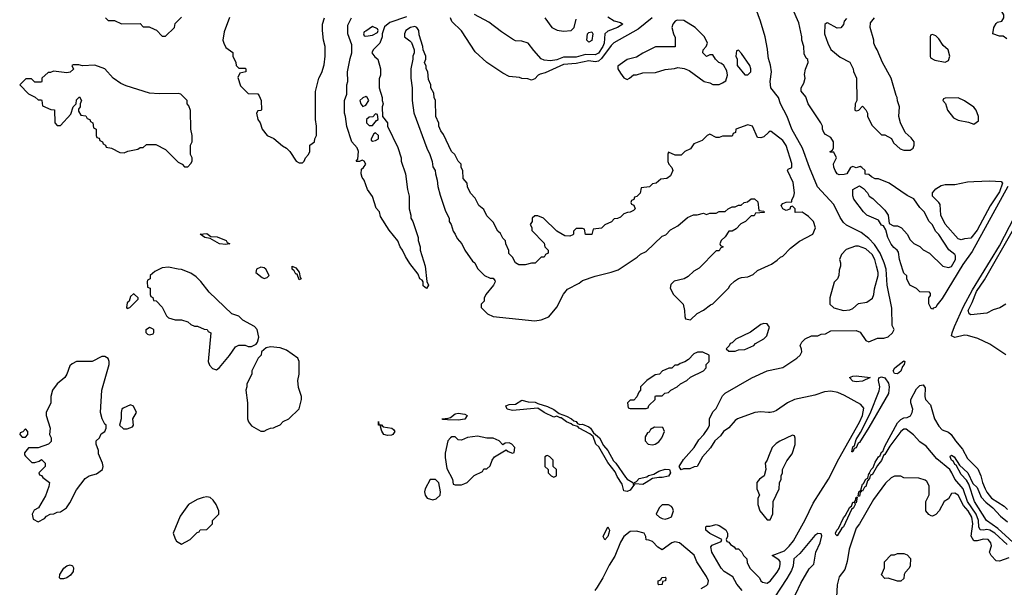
# Model space of a CAD drawing. Header units: inches. Extents: x 2348341 to 2479810, y 460419 to 613669.
# Tile 713 of 721: x 2455294 to 2461481, y 593450 to 597019. Entities that reach past the tile are written whole.
import ezdxf

# ---------------------------------------------------------------- set-up
doc = ezdxf.new("R2010")
doc.units = ezdxf.units.IN
doc.header["$MEASUREMENT"] = 0
doc.layers.add('C4559', color=7, linetype='Continuous')
doc.layers.add('C4569', color=7, linetype='Continuous')

msp = doc.modelspace()

# ---------------------------------------------------------------- linework, layer by layer
at = {"layer": 'C4559', "color": 2}
for points, elevation in [([(2460000, 596775.4), (2459996, 596790), (2459992.5, 596832.5), (2459977.2, 596910), (2459949, 597010), (2459889.2, 597170)], 30), ([(2455834, 597030), (2455850, 597014), (2455890, 597014), (2455932.7, 596992.7), (2456050, 596994), (2456070, 596974), (2456107.3, 596972.7), (2456139.6, 596959.6), (2456152.7, 596952.7), (2456190, 596914), (2456210, 596914), (2456266, 596970), (2456270, 596994), (2456310, 597034)], 34), ([(2456612.7, 597032.7), (2456578, 596942), (2456571, 596890), (2456576, 596870), (2456590, 596844.7), (2456632.7, 596812.7), (2456634, 596790), (2456652, 596750), (2456654, 596730), (2456670, 596714), (2456710, 596714), (2456714, 596710), (2456714, 596690), (2456678, 596682), (2456665.4, 596654.6), (2456682, 596602), (2456730, 596554), (2456790, 596552), (2456799.6, 596539.6), (2456812, 596510), (2456812.7, 596452.7), (2456810, 596448), (2456790, 596446), (2456782, 596430), (2456791.3, 596390), (2456804.7, 596370), (2456818, 596330), (2456850, 596291.3), (2456890, 596272), (2456944.5, 596224.5), (2456970.7, 596210.7), (2456991.3, 596190), (2457032, 596130), (2457050, 596118), (2457070, 596118), (2457082, 596130), (2457089.1, 596150.9), (2457108, 596170), (2457118, 596190), (2457118, 596230), (2457146, 596250), (2457148, 596270), (2457158, 596290), (2457159, 596350), (2457153.2, 596390), (2457153.6, 596566.4), (2457174, 596650), (2457192.5, 596687.5), (2457206.3, 596733.7), (2457212.7, 596790), (2457212.7, 596850), (2457202.7, 596890), (2457196, 596950), (2457197.2, 596990), (2457209, 597030)], 34), ([(2457724.1, 597035.9), (2457619.9, 597000.1), (2457585.4, 596974.6), (2457571.3, 596930), (2457571.3, 596910), (2457556, 596870), (2457516, 596830), (2457507.7, 596810), (2457525.2, 596785.2), (2457544.7, 596770), (2457562, 596710), (2457562, 596670), (2457552.7, 596647.3), (2457552, 596590), (2457571.3, 596530), (2457571.3, 596510), (2457578, 596490), (2457572, 596470), (2457574, 596410), (2457604.7, 596370), (2457606, 596350), (2457670, 596214), (2457691.3, 596150), (2457691.3, 596130), (2457718, 596050), (2457731.3, 595950), (2457742, 595910), (2457742, 595830), (2457752, 595790), (2457752, 595770), (2457764.7, 595750), (2457798, 595650), (2457798, 595630), (2457810.9, 595590.9), (2457811.3, 595570), (2457842, 595470), (2457852.7, 595372.7), (2457862, 595350), (2457850, 595328), (2457830, 595346), (2457828.7, 595370), (2457822, 595382), (2457809, 595390), (2457798, 595418), (2457744.8, 595484.8), (2457717.2, 595530), (2457699, 595570), (2457684, 595590), (2457670, 595628), (2457614.6, 595694.6), (2457560.4, 595780.4), (2457555.3, 595810), (2457534.6, 595834.6), (2457510, 595906), (2457479, 595950), (2457459, 596010), (2457446.8, 596026.8), (2457439.3, 596050), (2457441.5, 596078.5), (2457455.3, 596090), (2457468, 596110), (2457458, 596130), (2457445.4, 596134.6), (2457430, 596126), (2457410, 596126), (2457408.7, 596130), (2457418, 596142), (2457422, 596190), (2457413.6, 596213.6), (2457382, 596250), (2457350, 596346), (2457342, 596410), (2457335.3, 596430), (2457335.3, 596510), (2457348.9, 596551.1), (2457349.2, 596610), (2457355.3, 596630), (2457354, 596690), (2457370, 596774), (2457382, 596810), (2457380.4, 596860.4), (2457355.3, 596930), (2457356.4, 596983.6), (2457378, 597030)], 30), ([(2459268.2, 597030), (2459180.4, 596959.6), (2459026.8, 596873.2), (2459010, 596857), (2458950, 596774.3), (2458930, 596758), (2458910, 596753.1), (2458870, 596759.2), (2458790, 596743.1), (2458710, 596736.9), (2458594.9, 596685.1), (2458563.4, 596676.6), (2458551.3, 596670), (2458530, 596646), (2458510, 596638), (2458487.3, 596647.3), (2458450, 596648), (2458434.6, 596654.6), (2458370, 596662), (2458330, 596682), (2458229.4, 596749.4), (2458156.5, 596816.5), (2458069.3, 596949.3), (2458010, 597008), (2458002, 597030)], 30), ([(2458990, 597037.1), (2459030, 597010.6), (2459070, 597001), (2459084.7, 596990), (2459051.3, 596970), (2458990, 596946.6), (2458970.7, 596930), (2458965.8, 596870), (2458959.1, 596850), (2458930, 596808.5), (2458910, 596798.5), (2458850, 596800.4), (2458790, 596783.8), (2458710, 596782), (2458670, 596765.3), (2458630, 596759.7), (2458590, 596764.2), (2458571.4, 596771.4), (2458523.9, 596823.9), (2458490, 596871.6), (2458450, 596883.6), (2458410, 596886), (2458390, 596895.1), (2458321.3, 596941.3), (2458242.8, 597002.8), (2458151.4, 597051.4)], 26), ([(2458593.4, 597030), (2458638, 596970), (2458671.8, 596951.8), (2458710, 596945.5), (2458759.3, 596950), (2458777.6, 596970), (2458790, 597021)], 26), ([(2460000, 596309), (2459970, 596282), (2459950, 596275.3), (2459930, 596278), (2459898, 596350), (2459870, 596358), (2459794, 596330), (2459791.6, 596308.4), (2459778, 596302), (2459770, 596286), (2459710, 596286), (2459690, 596278), (2459670, 596278), (2459630, 596298), (2459614, 596290), (2459582, 596258), (2459530, 596238), (2459510, 596206), (2459474, 596190), (2459450, 596166), (2459412.7, 596167.3), (2459370, 596186), (2459366, 596174), (2459366, 596126), (2459372, 596110), (2459392, 596090), (2459398, 596070), (2459383.6, 596036.4), (2459359.6, 596020.4), (2459323.6, 596016.4), (2459294, 595990), (2459270, 595986), (2459251.6, 595968.4), (2459198, 595962), (2459192.7, 595927.3), (2459172.7, 595907.3), (2459158, 595902), (2459152.7, 595887.3), (2459138, 595882), (2459134, 595870), (2459138, 595858), (2459152.7, 595852.7), (2459162, 595830), (2459150, 595818), (2459130, 595808), (2459112.7, 595807.3), (2459090, 595798), (2459070, 595778), (2459050, 595768), (2459030, 595766), (2459011.6, 595748.4), (2458971.6, 595728.4), (2458950, 595708), (2458898, 595702), (2458890, 595668), (2458850, 595668), (2458842, 595702), (2458830, 595706), (2458790, 595706), (2458774, 595690), (2458774, 595670), (2458770, 595666), (2458750, 595658), (2458720.4, 595660.4), (2458668.9, 595688.9), (2458586, 595770), (2458550, 595786), (2458530, 595786), (2458514, 595770), (2458514, 595750), (2458502, 595730), (2458511.6, 595711.6), (2458512.7, 595692.7), (2458590, 595614), (2458594, 595590), (2458614, 595570), (2458614, 595550), (2458598, 595542), (2458590, 595526), (2458570, 595526), (2458532, 595488), (2458510, 595488), (2458470, 595478), (2458430, 595478), (2458408.9, 595488.9), (2458390, 595526), (2458368.4, 595548.4), (2458367.3, 595567.3), (2458348, 595610), (2458347.3, 595627.3), (2458330, 595646), (2458314.6, 595674.6), (2458298, 595690), (2458270, 595746), (2458230, 595786), (2458210, 595826), (2458178, 595850), (2458156.4, 595896.4), (2458127.3, 595927.3), (2458108.4, 595968.4), (2458106, 595990), (2458080.4, 596020.4), (2458078, 596070), (2458068.9, 596088.9), (2458068, 596110), (2458049.1, 596129.1), (2458028, 596170), (2458008, 596190), (2457956.4, 596296.4), (2457940.4, 596320.4), (2457928.4, 596348.4), (2457927.3, 596367.3), (2457908, 596410), (2457906, 596510), (2457898, 596530), (2457896.4, 596556.4), (2457878, 596590), (2457878, 596610), (2457863.1, 596643.1), (2457858, 596690), (2457848, 596710), (2457847.3, 596727.3), (2457838, 596750), (2457846, 596770), (2457846, 596790), (2457828.4, 596828.4), (2457828, 596850), (2457804, 596924), (2457801.2, 596950), (2457790, 596968.7), (2457776, 596976), (2457750, 596969.2), (2457721, 596950), (2457711, 596930), (2457711.1, 596911.1), (2457746.4, 596886.4), (2457755.3, 596875.3), (2457772, 596830), (2457772, 596810), (2457764.7, 596790), (2457764.7, 596770), (2457751.3, 596710), (2457751, 596650), (2457761, 596590), (2457761, 596510), (2457770, 596434), (2457851.3, 596210), (2457871.3, 596170), (2457886, 596126), (2457890, 596094), (2457904.7, 596070), (2457906, 596050), (2457918, 596010), (2457921, 595970), (2457936, 595916), (2457970, 595814), (2457992, 595770), (2457992, 595750), (2458004.7, 595730), (2458018, 595690), (2458031, 595671), (2458042, 595642), (2458072, 595610), (2458092, 595570), (2458139.6, 595499.6), (2458154, 595490), (2458170, 595454), (2458214, 595410), (2458250, 595394), (2458270, 595394), (2458279.6, 595379.6), (2458282, 595370), (2458272, 595350), (2458222, 595290), (2458212.7, 595267.3), (2458211.6, 595248.4), (2458194, 595230), (2458194, 595210), (2458234, 595170), (2458270, 595152), (2458530, 595126), (2458570, 595131.3), (2458618, 595150), (2458668.9, 595211.1), (2458710, 595294), (2458736.4, 595323.6), (2458810, 595362), (2458830, 595378), (2458910, 595406), (2459010, 595431), (2459053.6, 595446.4), (2459173.6, 595526.4), (2459194.6, 595545.4), (2459230, 595562), (2459330, 595658), (2459353.6, 595666.4), (2459383.1, 595696.9), (2459430, 595722), (2459490, 595774), (2459528.4, 595791.6), (2459550, 595792), (2459590, 595802), (2459610, 595794), (2459630, 595802), (2459670, 595802), (2459690, 595812), (2459727.3, 595812.7), (2459746, 595830), (2459770, 595842), (2459790, 595842), (2459810, 595852), (2459827.3, 595852.7), (2459846, 595870), (2459867.3, 595872.7), (2459890, 595892), (2459911.6, 595891.6), (2459932.7, 595872.7), (2459938, 595818), (2459970, 595814), (2459972.7, 595807.3), (2459918, 595802), (2459910, 595786), (2459890, 595786), (2459854, 595750), (2459825.4, 595734.6), (2459795.3, 595704.7), (2459770.8, 595689.2), (2459750, 595688.7), (2459726.4, 595653.6), (2459702, 595630), (2459694, 595610), (2459698, 595598), (2459714, 595590), (2459698, 595582), (2459690, 595566), (2459670, 595566), (2459563.6, 595456.4), (2459530, 595438), (2459495.3, 595404.7), (2459470, 595388.7), (2459406, 595374), (2459386.4, 595353.6), (2459382, 595330), (2459402, 595290), (2459462, 595230), (2459472, 595190), (2459472.7, 595152.7), (2459478, 595138), (2459510, 595132), (2459550, 595172), (2459590, 595192), (2459634.6, 595225.4), (2459650, 595232), (2459748, 595330), (2459758, 595350), (2459784.7, 595375.3), (2459810, 595391.3), (2459830, 595398), (2459870, 595402), (2459903.1, 595416.9), (2459930, 595442), (2460000, 595473.8)], 34), ([(2460000, 595093.5), (2459990, 595106), (2459970, 595108), (2459950, 595102), (2459885.4, 595054.6), (2459794, 595010), (2459770, 594986), (2459758, 594982), (2459752.7, 594967.3), (2459734, 594950), (2459750, 594934), (2459790, 594934), (2459810, 594942), (2459850, 594944.7), (2459906, 594970), (2459916.4, 594983.6), (2459970, 595012), (2459988, 595030), (2460000, 595067.3)], 34), ([(2460000, 594549.7), (2459950, 594553.2), (2459914, 594550), (2459804.7, 594510), (2459790, 594499), (2459750, 594452.3), (2459717.3, 594430), (2459697.3, 594402.7), (2459662.8, 594370), (2459633.7, 594326.3), (2459584.7, 594270), (2459551.1, 594208.9), (2459532.7, 594207.3), (2459504.7, 594195.3), (2459464.7, 594195.3), (2459450, 594188), (2459438, 594210), (2459465.4, 594254.6), (2459531.3, 594328.7), (2459562, 594378), (2459592.3, 594410), (2459619, 594450), (2459628, 594470), (2459628, 594510), (2459650, 594554), (2459670, 594574), (2459710, 594654), (2459726, 594670), (2459894, 594766), (2459990, 594811), (2460000, 594813)], 30), ([(2460000, 594272.6), (2459991.3, 594250), (2459978, 594230), (2459982, 594190), (2459972, 594150), (2459942, 594130), (2459926, 594110), (2459926, 594070), (2459942, 594030), (2459932, 594010), (2459932, 593970), (2459944.7, 593930), (2459990, 593874), (2460000, 593874)], 34), ([(2459834, 593430), (2459799.5, 593470), (2459774.9, 593514.9), (2459721.2, 593550), (2459702.7, 593570), (2459643.7, 593670), (2459636.4, 593703.6), (2459644.7, 593715.3), (2459702, 593738), (2459706, 593750), (2459630, 593788), (2459606, 593810), (2459606, 593830), (2459610, 593834), (2459630, 593834), (2459670, 593844.7), (2459690, 593838.8), (2459730, 593811.3), (2459742, 593790), (2459742, 593770), (2459734, 593750), (2459738, 593738), (2459750, 593734), (2459759.6, 593719.6), (2459783.6, 593703.6), (2459792, 593692), (2459810.9, 593690.9), (2459832, 593670), (2459842, 593650), (2459862, 593630), (2459866, 593606), (2459882, 593570), (2459942, 593510), (2459951.1, 593491.1), (2459962, 593482), (2459990, 593476), (2460000, 593482)], 30), ([(2459576.5, 593443.5), (2459610, 593462), (2459618, 593470), (2459622, 593490), (2459610, 593518), (2459548.7, 593610), (2459531.9, 593651.9), (2459439, 593730), (2459410, 593736), (2459392, 593730), (2459330, 593686), (2459303.1, 593703.1), (2459270, 593738), (2459247.3, 593747.3), (2459230, 593748), (2459228.7, 593770), (2459218, 593790), (2459170, 593802.7), (2459130, 593801.2), (2459090, 593769.2), (2459070, 593734), (2459033.8, 593646.2), (2458998, 593590), (2458958, 593510), (2458922, 593450), (2458907.3, 593430)], 34)]:
    msp.add_lwpolyline(points, dxfattribs=dict(at, elevation=elevation))
for points, elevation in [([(2457510, 596975.3), (2457470, 596946), (2457458, 596942), (2457454, 596930), (2457458, 596918), (2457470, 596914), (2457510, 596922), (2457542, 596938), (2457546, 596950), (2457542, 596962)], 30), ([(2459424.9, 597015.1), (2459412, 597010), (2459398, 596990), (2459392, 596970), (2459402, 596930), (2459412.7, 596907.3), (2459412.7, 596847.3), (2459290, 596848), (2459210, 596808.7), (2459170, 596782), (2459110, 596768), (2459052.7, 596727.3), (2459052, 596710), (2459070, 596682), (2459090, 596654), (2459110, 596642), (2459126, 596650), (2459150, 596672), (2459170, 596672), (2459210, 596684.7), (2459290, 596686.8), (2459350, 596706), (2459408.4, 596711.6), (2459430, 596718), (2459470, 596712), (2459499.8, 596699.8), (2459594, 596630), (2459630, 596622), (2459650, 596612), (2459690, 596612), (2459710, 596622), (2459730, 596634), (2459742, 596670), (2459736.4, 596696.4), (2459718, 596730), (2459703.1, 596743.1), (2459686, 596750), (2459666, 596770), (2459650, 596798), (2459630, 596798), (2459610, 596788), (2459586, 596810), (2459588, 596830), (2459608, 596850), (2459615.3, 596870), (2459598, 596910), (2459538, 596970), (2459467.5, 597012.5)], 34), ([(2458870, 596878), (2458858, 596890), (2458862, 596930), (2458870, 596938), (2458890, 596942), (2458894.8, 596930), (2458890, 596888)], 22), ([(2459810, 596826), (2459798, 596822), (2459794, 596790), (2459802, 596770), (2459802, 596730), (2459850, 596672), (2459870, 596672), (2459888.4, 596691.6), (2459888.7, 596710), (2459882, 596730), (2459830, 596806)], 34), ([(2455630, 596735.3), (2455622, 596730), (2455631.6, 596708.4), (2455611.6, 596688.4), (2455590, 596684), (2455505.4, 596694.6), (2455487.3, 596687.3), (2455472.7, 596687.3), (2455434, 596650), (2455434, 596630), (2455430, 596626), (2455390, 596626), (2455367.3, 596647.3), (2455332.7, 596647.3), (2455294, 596610), (2455350, 596552), (2455391.6, 596531.6), (2455410, 596514), (2455430, 596514), (2455434, 596510), (2455438, 596478), (2455490, 596454), (2455512.7, 596452.7), (2455514, 596370), (2455530, 596354), (2455550, 596354), (2455614.6, 596425.4), (2455629.1, 596470.9), (2455648, 596490), (2455650, 596514), (2455670, 596534), (2455682, 596510), (2455674, 596490), (2455674, 596470), (2455663.6, 596456.4), (2455663.6, 596443.6), (2455678, 596418), (2455710, 596414), (2455718, 596398), (2455734, 596390), (2455738, 596378), (2455754, 596370), (2455758, 596338), (2455774, 596330), (2455774, 596290), (2455778, 596278), (2455792.7, 596272.7), (2455798, 596258), (2455814, 596250), (2455818, 596238), (2455834, 596230), (2455838, 596218), (2455871.6, 596211.6), (2455923.6, 596183.6), (2455950, 596182), (2455972.7, 596192.7), (2456036.4, 596203.6), (2456050, 596214), (2456070, 596214), (2456090, 596234), (2456150, 596234), (2456210, 596202), (2456290, 596122), (2456314, 596110), (2456330, 596094), (2456350, 596094), (2456370, 596114), (2456378, 596130), (2456378, 596150), (2456368, 596170), (2456368, 596230), (2456378, 596250), (2456378, 596290), (2456369, 596330), (2456367.3, 596447.3), (2456356.4, 596476.4), (2456346, 596490), (2456346, 596510), (2456306, 596550), (2456290, 596555.3), (2456170, 596553.2), (2456110, 596557.2), (2455962, 596602), (2455930, 596617.2), (2455882, 596650), (2455828, 596710), (2455767.1, 596732.9), (2455688.7, 596728.7), (2455665.4, 596734.6)], 34), ([(2457470, 596535.3), (2457450, 596528), (2457432, 596510), (2457438, 596490), (2457450, 596472), (2457470, 596482), (2457488, 596510), (2457478, 596530)], 30), ([(2457530, 596426), (2457512.7, 596407.3), (2457490, 596406), (2457474, 596390), (2457474, 596370), (2457490, 596354), (2457510, 596354), (2457535.3, 596384.7), (2457546, 596390), (2457542, 596422)], 30), ([(2457530, 596308), (2457519.6, 596300.4), (2457502, 596270), (2457502, 596262), (2457510, 596254), (2457530, 596258), (2457548, 596270), (2457548, 596290)], 30), ([(2456590, 595605.2), (2456550, 595609.5), (2456490, 595642), (2456458, 595650), (2456428.7, 595670), (2456470, 595673.4), (2456496, 595656), (2456534.2, 595654.2), (2456591, 595630), (2456596.9, 595616.9), (2456614, 595610), (2456610, 595608.7)], 30), ([(2456230, 595462), (2456190, 595458), (2456143.6, 595436.4), (2456114, 595410), (2456114, 595390), (2456098, 595382), (2456094, 595370), (2456098, 595338), (2456114, 595330), (2456114, 595290), (2456118, 595278), (2456131.6, 595271.6), (2456134, 595254), (2456151.1, 595251.1), (2456190, 595212), (2456216.9, 595156.9), (2456230, 595144.7), (2456270, 595132), (2456311.1, 595131.1), (2456350, 595118), (2456370, 595102), (2456392.7, 595092.7), (2456411.6, 595091.6), (2456452.7, 595072.7), (2456471.6, 595071.6), (2456478, 595058), (2456494, 595050), (2456478, 594870), (2456486, 594846), (2456505.4, 594825.4), (2456530, 594818), (2456550, 594831.3), (2456613.2, 594906.8), (2456650, 594962), (2456670, 594971.3), (2456710, 594971.3), (2456730, 594964.7), (2456750, 594964.7), (2456780.4, 594979.6), (2456789.1, 594990.9), (2456797.2, 595022.8), (2456786.6, 595070), (2456769.2, 595090), (2456695.3, 595130), (2456670, 595155.3), (2456628, 595170), (2456485.6, 595305.6), (2456432.9, 595372.9), (2456402, 595402), (2456370, 595424), (2456310, 595449), (2456289.3, 595449.3)], 34), ([(2456810, 595462.7), (2456781, 595450), (2456778, 595430), (2456818, 595398), (2456830, 595391), (2456850, 595398), (2456862, 595410), (2456841.2, 595450), (2456830, 595459.3)], 34), ([(2457050, 595384), (2457038, 595418), (2457030, 595419), (2457018.9, 595438.9), (2457005.2, 595450), (2457006, 595470), (2457030, 595458.8), (2457050, 595431), (2457056.9, 595396.9), (2457062, 595390)], 30), ([(2456010, 595295.3), (2455990, 595278), (2455982, 595250), (2455970, 595238), (2455964.7, 595210), (2455970, 595202), (2455986, 595210), (2456038, 595262), (2456038, 595270), (2456014, 595294)], 34), ([(2456110, 595035.3), (2456100.2, 595040.2), (2456088.7, 595050), (2456089.1, 595070.9), (2456110, 595084.7), (2456130, 595076), (2456134.8, 595070), (2456134.8, 595050), (2456130, 595042)], 30), ([(2456870, 594962), (2456843.6, 594956.4), (2456814, 594930), (2456812, 594910), (2456792, 594890), (2456752, 594810), (2456752, 594790), (2456722, 594730), (2456722, 594710), (2456714, 594690), (2456724.7, 594610), (2456724.7, 594510), (2456731.1, 594491.1), (2456750, 594464.7), (2456810, 594432), (2456830, 594432), (2456850, 594442), (2456868.9, 594451.1), (2456888.4, 594451.6), (2456902, 594458), (2456930, 594472), (2456950, 594492), (2456986, 594510), (2457050, 594572), (2457064, 594630), (2457064, 594650), (2457045.6, 594705.6), (2457041.2, 594750), (2457049.2, 594790), (2457049.1, 594869.1), (2457042, 594890), (2456970, 594941.2), (2456930, 594956)], 34), ([(2459587.3, 594927.3), (2459552.7, 594927.3), (2459530, 594918), (2459496.9, 594883.1), (2459472.7, 594867.3), (2459443.6, 594856.4), (2459430, 594846), (2459410, 594846), (2459391.6, 594828.4), (2459372.7, 594827.3), (2459350, 594818), (2459334, 594810), (2459314, 594790), (2459286, 594786), (2459234, 594750), (2459194, 594710), (2459194, 594690), (2459183.6, 594676.4), (2459172.7, 594647.3), (2459152.7, 594627.3), (2459130, 594626), (2459114, 594610), (2459118, 594578), (2459130, 594574), (2459230, 594574), (2459242, 594578), (2459247.3, 594592.7), (2459286, 594630), (2459286, 594650), (2459290, 594654), (2459330, 594654), (2459348.4, 594671.6), (2459370, 594674), (2459386, 594690), (2459426, 594710), (2459446, 594730), (2459486, 594750), (2459508.4, 594771.6), (2459590, 594812), (2459608, 594830), (2459608.4, 594851.6), (2459626, 594870), (2459626, 594910)], 34), ([(2455830, 594901.2), (2455810, 594901.2), (2455750, 594869), (2455650, 594868.7), (2455624.5, 594855.5), (2455610, 594842), (2455590.7, 594789.3), (2455578, 594770), (2455530, 594728.7), (2455500.7, 594690), (2455490.7, 594650), (2455490.5, 594609.5), (2455461, 594550), (2455461, 594530), (2455486, 594450), (2455482, 594410), (2455492, 594390), (2455492.7, 594367.3), (2455474, 594350), (2455410, 594326), (2455350, 594326), (2455323.6, 594296.4), (2455323.6, 594283.6), (2455330, 594274), (2455370, 594234), (2455390, 594234), (2455416.4, 594243.6), (2455430, 594254), (2455454, 594230), (2455454, 594210), (2455414, 594170), (2455418, 594158), (2455430, 594154), (2455439.6, 594139.6), (2455482, 594110), (2455476.9, 594083.1), (2455455.3, 594024.7), (2455412, 593950), (2455386, 593934), (2455372, 593910), (2455378, 593878), (2455410, 593862), (2455450, 593882), (2455463.1, 593896.9), (2455486, 593910), (2455508.4, 593911.6), (2455530, 593922), (2455550, 593924.7), (2455588, 593950), (2455610, 593982), (2455650, 594062), (2455705.6, 594134.4), (2455730, 594151.3), (2455776.5, 594163.5), (2455815.3, 594190), (2455819, 594210), (2455815.3, 594230), (2455789, 594290), (2455788.7, 594310), (2455775.3, 594350), (2455775.3, 594370), (2455795.3, 594390), (2455805.2, 594414.8), (2455828, 594430), (2455838, 594450), (2455838, 594470), (2455830, 594475.3), (2455812.3, 594510), (2455800.9, 594550), (2455809.6, 594690.3), (2455857, 594850), (2455857.2, 594870), (2455849.3, 594889.3)], 34), ([(2458814, 594474), (2458830, 594474.9), (2458870, 594458), (2458880.7, 594450), (2458900.5, 594420.5), (2458936.3, 594390), (2458962.4, 594342.4), (2458990.4, 594310), (2459025.2, 594245.2), (2459040.7, 594230), (2459101.6, 594141.6), (2459110.8, 594130), (2459146.8, 594110), (2459150, 594094), (2459158, 594098), (2459130, 594060.5), (2459110, 594051.8), (2459090, 594057.2), (2459078.6, 594098.6), (2459047.5, 594147.5), (2459035.5, 594175.5), (2458990, 594235.3), (2458932.3, 594332.3), (2458913.2, 594350), (2458897.5, 594397.5), (2458875.5, 594415.5), (2458809, 594450), (2458802, 594462), (2458768.7, 594470), (2458758.6, 594478.6), (2458729.7, 594489.7), (2458696.4, 594516.4), (2458690, 594515.3), (2458670, 594525.2), (2458650, 594520.7), (2458589, 594550), (2458550, 594575.3), (2458390, 594561.2), (2458358, 594570), (2458348.7, 594590), (2458370, 594599.1), (2458410, 594600.7), (2458450, 594627.3), (2458490, 594616.4), (2458533.8, 594613.8), (2458550, 594604.7), (2458610, 594587.3), (2458650, 594567.7), (2458682.8, 594542.8), (2458730, 594526.8), (2458761, 594510), (2458776.3, 594496.3), (2458790, 594493), (2458799.6, 594479.6)], 30), ([(2455990, 594598), (2455943.4, 594576.6), (2455936, 594570), (2455930.8, 594550), (2455931, 594510), (2455922, 594470), (2455947.3, 594447.3), (2455970, 594446.8), (2456002, 594458), (2456008.7, 594470), (2456004, 594510), (2456028.7, 594550), (2456010, 594588)], 34), ([(2457551.6, 594471.6), (2457568.4, 594471.6), (2457578, 594458), (2457632, 594450), (2457642, 594442), (2457651.3, 594430), (2457638, 594410), (2457630, 594407.3), (2457605.4, 594405.4), (2457582, 594410), (2457569, 594431), (2457562, 594458), (2457566, 594466), (2457549.3, 594470), (2457548.4, 594491.6)], 30), ([(2458050, 594500.7), (2457982, 594502), (2457950, 594506), (2457948.7, 594510), (2457987.2, 594512.8), (2458002, 594518), (2458030, 594540.5), (2458050, 594543.8), (2458090, 594539.1), (2458106, 594530), (2458090, 594507.3)], 30), ([(2455330, 594446), (2455312.7, 594427.3), (2455298, 594422), (2455294, 594410), (2455310, 594394), (2455330, 594394), (2455346, 594410), (2455346, 594430)], 34), ([(2459283.6, 594456.4), (2459258, 594442), (2459250, 594426), (2459238, 594422), (2459223.6, 594396.4), (2459224.7, 594370), (2459242, 594350), (2459270, 594346), (2459286, 594350), (2459310, 594364.7), (2459328, 594390), (2459346, 594430), (2459335.3, 594455.3)], 34), ([(2458170, 594401.2), (2458107.9, 594392.1), (2458070, 594375.3), (2458050, 594378), (2458030, 594395.3), (2458010, 594395.3), (2458002, 594390), (2457984.7, 594370), (2457967.5, 594292.5), (2457967.1, 594267.1), (2457978, 594198), (2458014, 594130), (2458018, 594098), (2458030, 594094), (2458070, 594094), (2458090, 594102), (2458106, 594110), (2458150, 594152), (2458202, 594178), (2458210, 594194), (2458230, 594194), (2458250, 594214), (2458262, 594250), (2458278, 594270), (2458350, 594314), (2458363.6, 594303.6), (2458390, 594294), (2458402, 594298), (2458406, 594330), (2458386, 594350), (2458370, 594358), (2458343.6, 594356.4), (2458330, 594346), (2458306, 594370), (2458268.4, 594388.4), (2458230, 594388.7)], 34), ([(2458610, 594278), (2458603.6, 594276.4), (2458594, 594270), (2458594, 594210), (2458614, 594190), (2458614, 594170), (2458634, 594150), (2458650, 594142), (2458666, 594150), (2458666, 594190), (2458646, 594210), (2458646, 594250), (2458626, 594270)], 34), ([(2459330, 594139.5), (2459310, 594140.9), (2459270, 594134), (2459230, 594109.6), (2459210, 594096), (2459160.4, 594100.4), (2459158, 594110), (2459170, 594116), (2459186.2, 594133.8), (2459234.8, 594145.2), (2459246, 594154), (2459278, 594162), (2459310, 594179.3), (2459350, 594193), (2459378, 594190), (2459382.8, 594170), (2459370.4, 594149.6)], 30), ([(2457907.3, 594127.3), (2457872.7, 594127.3), (2457842, 594070), (2457838, 594050), (2457842, 594030), (2457854, 594010), (2457890, 594001), (2457910, 594006), (2457935.3, 594030), (2457938, 594050), (2457927.3, 594107.3)], 34), ([(2456470, 594018), (2456446, 594014), (2456410, 594002), (2456354, 593970), (2456302, 593898), (2456258, 593790), (2456270, 593754), (2456279.6, 593739.6), (2456310, 593722), (2456366, 593750), (2456410, 593794), (2456422, 593798), (2456428.4, 593811.6), (2456470, 593814), (2456506, 593850), (2456506, 593870), (2456546, 593910), (2456546, 593930), (2456528, 593970), (2456510, 593998), (2456490, 594015.3)], 34), ([(2459370, 593968), (2459330, 593968), (2459312, 593950), (2459294, 593910), (2459314, 593890), (2459330, 593882), (2459350, 593878), (2459370, 593884.7), (2459390, 593894), (2459402, 593930), (2459395.3, 593950), (2459390, 593958)], 34), ([(2458970, 593748.7), (2458961.2, 593770), (2458990.6, 593830.6), (2459001, 593810), (2458996.3, 593790), (2458990, 593769)], 30), ([(2455570, 593502.7), (2455550, 593504), (2455544, 593510), (2455546, 593530), (2455572.3, 593570), (2455590, 593585.5), (2455610.5, 593590.5), (2455624.9, 593584.9), (2455632.7, 593572.7), (2455630.6, 593550), (2455613.8, 593526.2), (2455590, 593509.4)], 30), ([(2459310, 593466), (2459306, 593470), (2459306, 593490), (2459322, 593498), (2459328.4, 593511.6), (2459350, 593514), (2459354, 593510), (2459352, 593490), (2459334, 593486), (2459330, 593468)], 34)]:
    msp.add_lwpolyline(points, close=True, dxfattribs=dict(at, elevation=elevation))
at = {"layer": 'C4569', "color": 2}
for points, elevation in [([(2461503.8, 595970), (2461277.9, 595562.1), (2461220.7, 595479.3), (2461090, 595266), (2461056.4, 595223.6), (2461050, 595209.3), (2461034.8, 595205.2), (2461030, 595198), (2461022, 595202), (2461007.3, 595232.7), (2461006, 595270), (2461016.4, 595283.6), (2461018, 595298), (2461010, 595306), (2460950, 595308), (2460928.4, 595328.4), (2460888, 595350), (2460868.4, 595388.4), (2460867.3, 595407.3), (2460850, 595426), (2460843.1, 595443.1), (2460822, 595510), (2460816.4, 595556.4), (2460808, 595570), (2460785.6, 595585.6), (2460770, 595608), (2460749, 595650), (2460736.4, 595696.4), (2460722, 595722), (2460710, 595726), (2460690, 595758), (2460618, 595790), (2460595.3, 595810), (2460535.3, 595890), (2460528.4, 595911.6), (2460528.4, 595951.6), (2460570, 595974), (2460596.9, 595956.9), (2460622, 595930), (2460632, 595910), (2460654.4, 595894.4), (2460730, 595822), (2460751.3, 595790), (2460758, 595738), (2460783.6, 595723.6), (2460810, 595722), (2460834, 595710), (2460871.1, 595671.1), (2460890, 595634), (2460911.6, 595611.6), (2460950, 595592), (2460971.1, 595571.1), (2461010.9, 595550.9), (2461094, 595470), (2461130, 595461), (2461150, 595466), (2461175.1, 595510), (2461173.8, 595533.8), (2461170, 595542), (2461132.5, 595572.5), (2461070, 595668), (2461048.7, 595690), (2461028.9, 595728.9), (2461009.1, 595749.1), (2460978, 595810), (2460950, 595838), (2460912.5, 595892.5), (2460870, 595914), (2460758, 595990), (2460690, 596018), (2460670, 596018), (2460646, 596030), (2460630, 596046), (2460607.3, 596047.3), (2460606, 596070), (2460586, 596090), (2460574.6, 596094.6), (2460550, 596088), (2460530, 596095.3), (2460514, 596090), (2460492, 596050), (2460475.3, 596044.7), (2460443.2, 596043.2), (2460430, 596049), (2460417.2, 596070), (2460408.7, 596091.3), (2460408, 596112), (2460426, 596150), (2460410, 596186), (2460386, 596186), (2460386, 596190), (2460402, 596198), (2460407.3, 596212.7), (2460408, 596250), (2460390, 596278), (2460356.4, 596296.4), (2460346, 596310), (2460338, 596330), (2460338, 596350), (2460328.7, 596370), (2460248.7, 596490), (2460233.6, 596533.6), (2460204, 596570), (2460204, 596590), (2460220.2, 596619.8), (2460229.2, 596650), (2460226.3, 596673.7), (2460232.5, 596707.5), (2460248, 596750), (2460247.3, 596767.3), (2460236.4, 596776.4), (2460223.1, 596803.1), (2460222, 596850), (2460209, 596890), (2460209, 596910), (2460190, 596998), (2460150, 597088)], 26), ([(2461497.2, 596897.2), (2461474, 596914), (2461450, 596915.3), (2461408, 596930), (2461415.3, 596970), (2461430, 596994), (2461438, 597002), (2461466, 597010), (2461478, 597030), (2461478, 597050), (2461466, 597070), (2461466, 597090), (2461458, 597110), (2461468, 597130), (2461490, 597144.7)], 22), ([(2460490, 597026), (2460474, 597010), (2460471.3, 596988.7), (2460452.7, 596967.3), (2460430, 596966), (2460370, 596998), (2460363.6, 596996.4), (2460352.7, 596987.3), (2460352, 596930), (2460371.3, 596870), (2460390, 596832), (2460450, 596782), (2460510, 596752), (2460532, 596710), (2460532.7, 596692.7), (2460552, 596650), (2460554, 596510), (2460544.7, 596490), (2460542, 596450), (2460550, 596444.7), (2460566, 596450), (2460590, 596474), (2460611.3, 596451.3), (2460622, 596430), (2460622, 596410), (2460650, 596354), (2460710, 596294), (2460730, 596294), (2460771.1, 596271.1), (2460785.4, 596245.4), (2460826.4, 596206.4), (2460850, 596198), (2460890, 596198), (2460908.9, 596211.1), (2460915.3, 596230), (2460914, 596250), (2460896.5, 596276.5), (2460858, 596310), (2460828, 596370), (2460818, 596410), (2460822, 596470), (2460808.9, 596508.9), (2460808, 596530), (2460801.2, 596541.2), (2460769, 596650), (2460715.3, 596750), (2460682, 596830), (2460669.3, 596849.3), (2460662, 596870), (2460662, 596890), (2460638, 596970), (2460640.4, 596999.6), (2460666, 597030)], 26), ([(2460000, 594813), (2460090, 594831.3), (2460178, 594890), (2460198, 594910), (2460208, 594930), (2460207.3, 594947.3), (2460198, 594970), (2460208.9, 594991.1), (2460230, 595012), (2460270, 595032), (2460310, 595032), (2460330, 595042), (2460356.4, 595043.6), (2460390, 595062), (2460550, 595064.7), (2460574.4, 595054.4), (2460610, 595002), (2460630, 594994), (2460684.7, 595015.3), (2460723.1, 595016.9), (2460750, 595024.7), (2460778, 595050), (2460788, 595070), (2460776.4, 595096.4), (2460775.1, 595204.9), (2460744.2, 595350), (2460738, 595450), (2460726.6, 595490), (2460701.1, 595550), (2460666.1, 595606.1), (2460630, 595642.4), (2460580.8, 595680.8), (2460490, 595726), (2460470, 595744), (2460450, 595774), (2460410, 595856), (2460307.5, 595967.5), (2460256.2, 596090), (2460213.6, 596210), (2460145.1, 596330), (2460116.9, 596410), (2460075.1, 596490), (2460061.2, 596530), (2460013.2, 596590), (2460009.5, 596629.5), (2460018, 596690), (2460011.9, 596731.9), (2460000, 596775.4)], 30), ([(2460000, 595473.8), (2460018, 595482), (2460053.6, 595506.4), (2460074.6, 595525.4), (2460090, 595532), (2460138, 595582), (2460194.6, 595625.4), (2460278, 595670), (2460295.3, 595710), (2460282, 595750), (2460250, 595782), (2460230, 595795.3), (2460210, 595808), (2460167.3, 595807.3), (2460166, 595830), (2460150, 595846), (2460138, 595842), (2460132.7, 595827.3), (2460110, 595818), (2460088.9, 595828.9), (2460078, 595850), (2460090, 595862), (2460110, 595872), (2460146, 595874), (2460146, 595886), (2460158, 595910), (2460162, 595930), (2460154.6, 595994.6), (2460118, 596070), (2460122, 596078), (2460146, 596090), (2460146, 596114), (2460110, 596228), (2460090, 596259), (2460016.4, 596316.4), (2460010, 596318), (2460000, 596309)], 34), ([(2461491.2, 594911.2), (2461390, 594979.3), (2461313.8, 595013.8), (2461250, 595032.7), (2461230, 595036), (2461170, 595021.2), (2461149.5, 595030), (2461152.3, 595050), (2461168.2, 595090), (2461224.5, 595215.5), (2461280.5, 595319.5), (2461450, 595597.4), (2461610, 595904.6)], 26), ([(2461490.5, 595230), (2461452.1, 595208), (2461410, 595193.5), (2461370, 595172.8), (2461270, 595163.6), (2461259.3, 595170), (2461253.6, 595190), (2461279.5, 595240.5), (2461306.6, 595310), (2461356.2, 595383.8), (2461537.7, 595702.3)], 22), ([(2460000, 595067.3), (2460006, 595086), (2460000, 595093.5)], 34), ([(2460000, 593482), (2460010, 593488), (2460054.2, 593545.8), (2460068.2, 593570), (2460072.9, 593592.9), (2460071.5, 593611.5), (2460063.3, 593623.3), (2460022, 593650), (2460100.5, 593679.5), (2460130, 593708.4), (2460156.8, 593743.2), (2460230, 593873.4), (2460280.8, 593979.2), (2460375.6, 594130), (2460441.5, 594258.5), (2460570, 594488.4), (2460590, 594531), (2460597.2, 594577.2), (2460578.6, 594598.6), (2460476.6, 594656.6), (2460434.2, 594674.2), (2460390, 594682.7), (2460350, 594679.3), (2460290, 594657.2), (2460162, 594630), (2460118, 594610), (2460050, 594561.2), (2460030, 594553.2), (2460010, 594549), (2460000, 594549.7)], 30), ([(2461498.8, 593718.8), (2461422, 593790), (2461390, 593808.7), (2461370, 593813.8), (2461349.8, 593809.8), (2461330, 593811.8), (2461320.9, 593830), (2461319, 593870), (2461304.6, 593910), (2461249.9, 593989.9), (2461222, 594070), (2461169.8, 594129.8), (2461152, 594170), (2461137.7, 594190), (2461057.4, 594257.4), (2460990, 594337.2), (2460950, 594365.2), (2460910, 594409.3), (2460863.7, 594443.7), (2460850, 594444.5), (2460830, 594429.4), (2460761.7, 594338.3), (2460730, 594286), (2460721.3, 594278.7), (2460710, 594247), (2460683.8, 594216.2), (2460650, 594157.2), (2460642.8, 594157.2), (2460634.9, 594145.1), (2460633.4, 594133.4), (2460621.1, 594118.9), (2460610, 594083.7), (2460601.3, 594078.7), (2460590, 594054), (2460582, 594058), (2460582, 594050), (2460574.4, 594045.6), (2460570, 594022), (2460563.1, 594023.1), (2460567.6, 594050), (2460579.3, 594060.7), (2460590, 594098.8), (2460596.6, 594103.4), (2460610, 594130.6), (2460624, 594136), (2460630, 594164.7), (2460635.3, 594164.7), (2460634, 594170), (2460644.2, 594190), (2460656.6, 594203.4), (2460670, 594237.3), (2460689.8, 594270.2), (2460701.2, 594278.8), (2460710, 594298.8), (2460717, 594303), (2460730, 594337.3), (2460810, 594483.8), (2460830, 594505.3), (2460850, 594514.9), (2460870, 594517.1), (2460891.2, 594528.8), (2460902.4, 594550), (2460905.4, 594570), (2460894.5, 594610), (2460894.2, 594630), (2460930, 594697.6), (2460950, 594718.7), (2460970, 594723), (2460984.4, 594704.4), (2460982, 594650), (2460986, 594630), (2461016.3, 594596.3), (2461043.1, 594510), (2461070, 594462.8), (2461090, 594440.7), (2461130, 594426), (2461146, 594410), (2461173.4, 594370), (2461218.6, 594318.6), (2461250, 594260.5), (2461314.2, 594194.2), (2461333.7, 594150), (2461343.2, 594110), (2461359.6, 594070), (2461370, 594048.4), (2461401.3, 594010), (2461479.9, 593959.9), (2461499.9, 593939.9)], 26), ([(2460000, 593874), (2460010, 593874), (2460027.3, 593912.7), (2460028, 593990), (2460066, 594070), (2460067.3, 594107.3), (2460078, 594130), (2460078, 594150), (2460088, 594170), (2460088, 594190), (2460114.6, 594245.4), (2460148.7, 594290), (2460167.3, 594347.3), (2460167.3, 594387.3), (2460162, 594402), (2460150, 594406), (2460070, 594368), (2460046.4, 594353.6), (2460022, 594330), (2460000, 594272.6)], 34), ([(2461630, 593645.2), (2461440.3, 593820.3), (2461369.6, 593870), (2461294, 593990), (2461258.3, 594098.3), (2461242.9, 594122.9), (2461210, 594159.3), (2461177.5, 594217.5), (2461170, 594221.2), (2461162, 594242), (2461149.6, 594250), (2461141.2, 594270), (2461142.7, 594277.3), (2461150, 594281), (2461164.7, 594270), (2461198.5, 594218.5), (2461250.7, 594170), (2461282.3, 594102.3), (2461310, 594077.1), (2461336.3, 594016.3), (2461364.7, 593984.7), (2461408.2, 593950), (2461457.8, 593897.8), (2461501, 593861)], 22), ([(2461510, 593636.2), (2461450, 593615.1), (2461430, 593617.2), (2461397.2, 593650), (2461388, 593670), (2461399.5, 593710), (2461397, 593730), (2461379, 593750), (2461350, 593753.6), (2461310, 593741.2), (2461290, 593742), (2461272, 593772), (2461282.6, 593850), (2461276.4, 593890), (2461254, 593930), (2461224.2, 593964.2), (2461190, 594029.4), (2461170, 594042.7), (2461150, 594039), (2461130, 594006), (2461102, 593990), (2461072, 593930), (2461050, 593908), (2461030, 593898), (2461020.4, 593900.4), (2461007.3, 593907.3), (2460988, 593930), (2460988, 593990), (2461008.4, 594031.6), (2461008.4, 594088.4), (2460994.6, 594114.6), (2460983.1, 594123.1), (2460943.6, 594136.4), (2460850, 594138), (2460830, 594148), (2460790, 594148), (2460770, 594138), (2460735.3, 594104.7), (2460658.5, 594001.5), (2460570.8, 593850), (2460550, 593822), (2460505.5, 593690), (2460492.8, 593612.8), (2460478, 593562), (2460443.5, 593516.5), (2460430, 593466), (2460424.7, 593350)], 30), ([(2460000, 593087.7), (2460032.9, 593147.1), (2460064.1, 593215.9), (2460170.7, 593409.3), (2460202.9, 593477.1), (2460254.3, 593565.7), (2460284.7, 593595.3), (2460297, 593670), (2460324, 593730), (2460334.6, 593774.6), (2460330, 593786), (2460310, 593788), (2460290, 593775.3), (2460196.7, 593663.3), (2460158, 593630), (2460154.4, 593585.6), (2460143.4, 593556.6), (2460114.6, 593505.4), (2460000, 593329.8)], 30)]:
    msp.add_lwpolyline(points, dxfattribs=dict(at, elevation=elevation))
for points, elevation in [([(2461030, 596926), (2461018, 596922), (2461014, 596910), (2461014, 596790), (2461018, 596778), (2461043.6, 596763.6), (2461110, 596752), (2461130, 596762), (2461139, 596790), (2461128.7, 596830), (2461097.2, 596857.2), (2461070, 596898), (2461050, 596918)], 26), ([(2461190, 596528), (2461110, 596526), (2461098, 596522), (2461094, 596510), (2461112, 596492), (2461124.7, 596450), (2461161.4, 596401.4), (2461190, 596386.8), (2461255.3, 596375.3), (2461290, 596362), (2461318, 596382), (2461318, 596410), (2461304, 596450), (2461290, 596468.7), (2461230, 596508.7)], 26), ([(2461210, 595634), (2461190, 595641.2), (2461110, 595734), (2461081.3, 595790), (2461076.9, 595856.9), (2461069.6, 595869.6), (2461030, 595909), (2461029.4, 595930), (2461050, 595955.5), (2461084.9, 595975.1), (2461110, 595981.6), (2461170, 595983.1), (2461250, 595998.7), (2461290, 596001.1), (2461390, 596005.7), (2461460.7, 596000.7), (2461470.3, 595990), (2461450, 595935.6), (2461392.4, 595847.6), (2461310, 595695.1), (2461270, 595646), (2461230, 595641.2)], 22), ([(2460564.9, 595595.1), (2460545.2, 595594.8), (2460487.1, 595572.9), (2460456.9, 595543.1), (2460444.7, 595510), (2460450.8, 595490.8), (2460450.8, 595470), (2460443.6, 595443.6), (2460442, 595410), (2460432, 595390), (2460411.1, 595368.9), (2460384.7, 595270), (2460384.7, 595230), (2460410, 595206), (2460470, 595190.7), (2460510, 595194), (2460530, 595202.8), (2460565.2, 595234.8), (2460616.5, 595243.5), (2460652, 595268), (2460661.2, 595290), (2460666, 595326), (2460687.6, 595410), (2460687.6, 595430), (2460678.3, 595470), (2460666.3, 595510), (2460650, 595542), (2460610, 595577)], 34), ([(2460810, 594792), (2460790, 594794), (2460782, 594810), (2460792.7, 594830), (2460850, 594874.8), (2460854.8, 594870), (2460852.2, 594850), (2460842, 594838), (2460830, 594809.6)], 26), ([(2460550, 594742), (2460530, 594747), (2460508.7, 594770), (2460530, 594778.4), (2460550, 594779.5), (2460638, 594770), (2460590, 594746.6)], 26), ([(2460530, 594301.2), (2460522.7, 594302.7), (2460530, 594334), (2460539.1, 594340.9), (2460550, 594379.1), (2460577.6, 594422.4), (2460637.7, 594542.3), (2460695.4, 594684.6), (2460699.7, 594710), (2460689.3, 594750), (2460692.7, 594767.3), (2460710, 594772.7), (2460730, 594766.4), (2460753.3, 594733.3), (2460758, 594710), (2460752.3, 594667.7), (2460630, 594454.5), (2460570, 594359.5), (2460563.4, 594356.6), (2460550, 594327), (2460536.9, 594323.1)], 26), ([(2460430, 593774), (2460421.5, 593781.5), (2460420.9, 593790), (2460428.2, 593810), (2460439.7, 593820.3), (2460470, 593886), (2460481.6, 593898.4), (2460510, 593954), (2460519.6, 593960.4), (2460530, 593986), (2460536.4, 593983.6), (2460545.2, 593994.8), (2460550, 594016), (2460556.9, 594016.9), (2460550, 593982), (2460542, 593978), (2460542.8, 593970), (2460532.4, 593950), (2460520.9, 593939.1), (2460470, 593829.4), (2460459.1, 593820.9)], 26), ([(2460830, 593488), (2460810, 593488.7), (2460750, 593508), (2460730, 593506), (2460708.4, 593528.4), (2460727.3, 593572.7), (2460728, 593610), (2460770, 593654), (2460790, 593654), (2460810, 593662), (2460850, 593662), (2460870, 593654), (2460891.6, 593631.6), (2460890, 593586), (2460882, 593570), (2460856.9, 593543.1), (2460851.3, 593530), (2460850, 593506)], 30)]:
    msp.add_lwpolyline(points, close=True, dxfattribs=dict(at, elevation=elevation))

doc.saveas('drawing.dxf')
